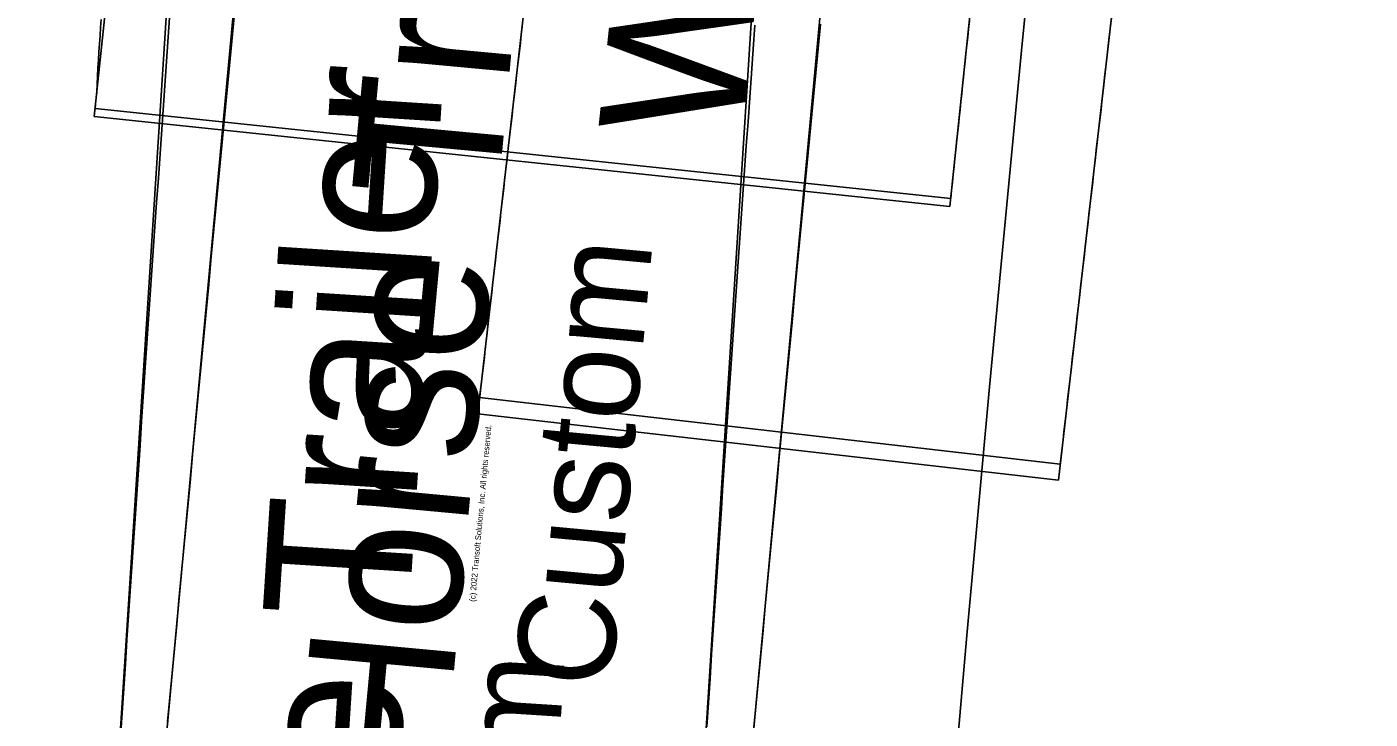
# Model space of a CAD drawing. Extents: x -14 to 1565148, y -25 to 642856.
# Drawn here: x 1564790.38 to 1564808.78, y 636102.63 to 636112.11 of the extents above; entities that cross this region are included whole.
import ezdxf

# ---------------------------------------------------------------- set-up
doc = ezdxf.new("R2010")
doc.units = 0
for name, color, linetype in [('DR_P_Drainage_Area', 7, 'Continuous'), ('GE_P_Alignment', 7, 'Continuous'), ('MT_P_Cells', 7, 'Continuous'), ('PF_P_Grade_Line', 7, 'Continuous'), ('PV_P_Curb', 7, 'Continuous'), ('PV_X_EOP', 7, 'Continuous')]:
    doc.layers.add(name, color=color, linetype=linetype)

msp = doc.modelspace()

# ---------------------------------------------------------------- linework, layer by layer
at = {"layer": 'DR_P_Drainage_Area'}
msp.add_arc((1566787.273, 635986.808), 1980, 175.493678, 179.898828, dxfattribs=at)
at = {"layer": 'GE_P_Alignment'}
msp.add_arc((1565898.839, 636005.315), 1092, 172.336069, 179.46316, dxfattribs=at)
at = {"layer": 'MT_P_Cells'}
for p, q in [((1564792.682, 636118.358), (1564790.385, 636082.431)), ((1564798.368, 636081.921), (1564800.666, 636117.847))]:
    msp.add_line(p, q, dxfattribs=at)
for points in [[(1564791.667, 636102.387), (1564791.689, 636102.72), (1564791.711, 636103.052), (1564791.733, 636103.385), (1564791.755, 636103.718), (1564791.777, 636104.051), (1564791.799, 636104.383), (1564791.822, 636104.716), (1564791.844, 636105.049), (1564791.866, 636105.382), (1564791.889, 636105.715), (1564791.911, 636106.047), (1564791.934, 636106.38), (1564791.956, 636106.713), (1564791.979, 636107.046), (1564792.001, 636107.379), (1564792.024, 636107.711), (1564792.047, 636108.044), (1564792.07, 636108.377), (1564792.092, 636108.71), (1564792.115, 636109.043), (1564792.138, 636109.376), (1564792.161, 636109.709), (1564792.185, 636110.042), (1564792.208, 636110.374), (1564792.231, 636110.707), (1564792.254, 636111.04), (1564792.278, 636111.373), (1564792.301, 636111.706), (1564792.325, 636112.039), (1564792.348, 636112.372)], [(1564799.694, 636102.525), (1564799.716, 636102.857), (1564799.738, 636103.188), (1564799.76, 636103.52), (1564799.782, 636103.852), (1564799.804, 636104.183), (1564799.826, 636104.515), (1564799.848, 636104.847), (1564799.871, 636105.178), (1564799.893, 636105.51), (1564799.915, 636105.841), (1564799.938, 636106.173), (1564799.96, 636106.504), (1564799.983, 636106.836), (1564800.005, 636107.167), (1564800.028, 636107.499), (1564800.051, 636107.83), (1564800.074, 636108.162), (1564800.096, 636108.493), (1564800.119, 636108.824), (1564800.142, 636109.156), (1564800.165, 636109.487), (1564800.188, 636109.818), (1564800.212, 636110.15), (1564800.235, 636110.481), (1564800.258, 636110.812), (1564800.281, 636111.144), (1564800.305, 636111.475), (1564800.328, 636111.806), (1564800.352, 636112.137)]]:
    msp.add_lwpolyline(points, dxfattribs=at)
at = {"layer": 'PF_P_Grade_Line'}
for p, q in [((1564794.313, 636124.165), (1564790.986, 636088.319)), ((1564798.952, 636087.579), (1564802.279, 636123.425))]:
    msp.add_line(p, q, dxfattribs=at)
for points in [[(1564792.312, 636102.598), (1564792.343, 636102.931), (1564792.374, 636103.263), (1564792.405, 636103.596), (1564792.436, 636103.929), (1564792.467, 636104.261), (1564792.498, 636104.594), (1564792.53, 636104.927), (1564792.561, 636105.259), (1564792.592, 636105.592), (1564792.623, 636105.925), (1564792.654, 636106.257), (1564792.686, 636106.59), (1564792.717, 636106.923), (1564792.748, 636107.255), (1564792.78, 636107.588), (1564792.811, 636107.921), (1564792.842, 636108.254), (1564792.874, 636108.586), (1564792.905, 636108.919), (1564792.937, 636109.252), (1564792.969, 636109.585), (1564793, 636109.917), (1564793.032, 636110.25), (1564793.063, 636110.583), (1564793.095, 636110.916), (1564793.127, 636111.248), (1564793.159, 636111.581), (1564793.191, 636111.914), (1564793.223, 636112.247)], [(1564800.34, 636102.521), (1564800.371, 636102.853), (1564800.402, 636103.185), (1564800.433, 636103.517), (1564800.464, 636103.849), (1564800.495, 636104.181), (1564800.526, 636104.513), (1564800.557, 636104.845), (1564800.588, 636105.177), (1564800.619, 636105.509), (1564800.651, 636105.841), (1564800.682, 636106.173), (1564800.713, 636106.505), (1564800.744, 636106.837), (1564800.776, 636107.169), (1564800.807, 636107.501), (1564800.838, 636107.833), (1564800.87, 636108.165), (1564800.901, 636108.497), (1564800.933, 636108.829), (1564800.964, 636109.161), (1564800.996, 636109.493), (1564801.027, 636109.825), (1564801.059, 636110.156), (1564801.091, 636110.488), (1564801.122, 636110.82), (1564801.154, 636111.152), (1564801.186, 636111.484), (1564801.218, 636111.815), (1564801.25, 636112.147)]]:
    msp.add_lwpolyline(points, dxfattribs=at)
at = {"layer": 'PV_P_Curb'}
for p, q in [((1564794.319, 636139.525), (1564791.306, 636110.883)), ((1564803.021, 636109.65), (1564806.035, 636138.292)), ((1564799.632, 636133.639), (1564796.559, 636106.815)), ((1564804.507, 636105.904), (1564807.58, 636132.729)), ((1564791.306, 636110.883), (1564803.021, 636109.65)), ((1564796.559, 636106.815), (1564804.507, 636105.904))]:
    msp.add_line(p, q, dxfattribs=at)
for points in [[(1564805.242, 636112.306), (1564805.204, 636111.975), (1564805.166, 636111.643), (1564805.154, 636111.533), (1564805.141, 636111.423), (1564805.128, 636111.312), (1564805.116, 636111.202), (1564805.103, 636111.092), (1564805.091, 636110.981), (1564805.078, 636110.871), (1564805.065, 636110.76), (1564805.053, 636110.65), (1564805.04, 636110.54), (1564805.027, 636110.429), (1564805.015, 636110.319), (1564805.002, 636110.209), (1564804.99, 636110.098), (1564804.977, 636109.988), (1564804.964, 636109.877), (1564804.952, 636109.767), (1564804.939, 636109.657), (1564804.926, 636109.546), (1564804.914, 636109.436), (1564804.901, 636109.326), (1564804.888, 636109.215), (1564804.876, 636109.105), (1564804.863, 636108.994), (1564804.85, 636108.884), (1564804.838, 636108.774), (1564804.825, 636108.663), (1564804.812, 636108.553), (1564804.8, 636108.443), (1564804.787, 636108.332), (1564804.774, 636108.222), (1564804.762, 636108.111), (1564804.749, 636108.001), (1564804.736, 636107.891), (1564804.723, 636107.78), (1564804.711, 636107.67), (1564804.698, 636107.56), (1564804.685, 636107.449), (1564804.673, 636107.339), (1564804.66, 636107.229), (1564804.647, 636107.118), (1564804.634, 636107.008), (1564804.622, 636106.897), (1564804.609, 636106.787), (1564804.596, 636106.677), (1564804.583, 636106.566), (1564804.571, 636106.456), (1564804.558, 636106.346), (1564804.545, 636106.235), (1564804.532, 636106.125), (1564796.584, 636107.035)], [(1564791.318, 636110.993), (1564791.329, 636111.104), (1564791.341, 636111.214), (1564791.346, 636111.325), (1564791.352, 636111.436), (1564791.358, 636111.548), (1564791.365, 636111.659), (1564791.372, 636111.77), (1564791.379, 636111.881), (1564791.386, 636111.992), (1564791.394, 636112.102), (1564791.401, 636112.213)], [(1564803.289, 636112.192), (1564803.277, 636112.081), (1564803.266, 636111.971), (1564803.254, 636111.86), (1564803.242, 636111.75), (1564803.231, 636111.639), (1564803.219, 636111.529), (1564803.207, 636111.418), (1564803.196, 636111.308), (1564803.184, 636111.197), (1564803.173, 636111.087), (1564803.161, 636110.976), (1564803.149, 636110.866), (1564803.138, 636110.755), (1564803.126, 636110.645), (1564803.114, 636110.534), (1564803.103, 636110.424), (1564803.091, 636110.313), (1564803.08, 636110.203), (1564803.068, 636110.092), (1564803.056, 636109.982), (1564803.045, 636109.871), (1564803.033, 636109.761), (1564791.318, 636110.993)], [(1564796.584, 636107.035), (1564796.597, 636107.146), (1564796.61, 636107.256), (1564796.622, 636107.367), (1564796.635, 636107.477), (1564796.648, 636107.587), (1564796.66, 636107.698), (1564796.673, 636107.808), (1564796.685, 636107.918), (1564796.698, 636108.029), (1564796.711, 636108.139), (1564796.723, 636108.25), (1564796.736, 636108.36), (1564796.749, 636108.47), (1564796.761, 636108.581), (1564796.774, 636108.691), (1564796.787, 636108.801), (1564796.799, 636108.912), (1564796.812, 636109.022), (1564796.825, 636109.133), (1564796.837, 636109.243), (1564796.85, 636109.353), (1564796.863, 636109.464), (1564796.875, 636109.574), (1564796.888, 636109.684), (1564796.9, 636109.795), (1564796.913, 636109.905), (1564796.926, 636110.016), (1564796.938, 636110.126), (1564796.951, 636110.236), (1564796.964, 636110.347), (1564796.976, 636110.457), (1564796.989, 636110.567), (1564797.002, 636110.678), (1564797.014, 636110.788), (1564797.027, 636110.899), (1564797.04, 636111.009), (1564797.052, 636111.119), (1564797.065, 636111.23), (1564797.077, 636111.34), (1564797.09, 636111.45), (1564797.103, 636111.561), (1564797.115, 636111.671), (1564797.128, 636111.781), (1564797.141, 636111.892), (1564797.153, 636112.002), (1564797.166, 636112.113)]]:
    msp.add_lwpolyline(points, dxfattribs=at)
at = {"layer": 'PV_X_EOP'}
msp.add_arc((1565898.839, 636005.315), 1100, 172.336069, 180.049147, dxfattribs=at)

# ---------------------------------------------------------------- texts
at = {"layer": 'MT_P_Cells'}
for s, height, p in [('Gooseneck Horse Trailer', 2, (1564794.195, 636081.853)), ('Custom', 1.3333, (1564797.358, 636097.35))]:
    msp.add_text(s, height=height, rotation=86.3409, dxfattribs=at).set_placement(p)
at = {"layer": 'PF_P_Grade_Line'}
for s, height, p in [('Gooseneck Horse Trailer', 2, (1564794.779, 636087.632)), ('Custom', 1.3333, (1564798.384, 636103.031)), ('(c) 2022 Transoft Solutions, Inc. All rights reserved.', 0.08, (1564796.521, 636104.237))]:
    msp.add_text(s, height=height, rotation=84.6968, dxfattribs=at).set_placement(p)
at = {"layer": 'PV_P_Curb'}
msp.add_text('WisDOT OSOW 2010 (US)', height=1.96333, rotation=83.9946, dxfattribs=at).set_placement((1564800.164, 636110.541))

doc.saveas('drawing.dxf')
